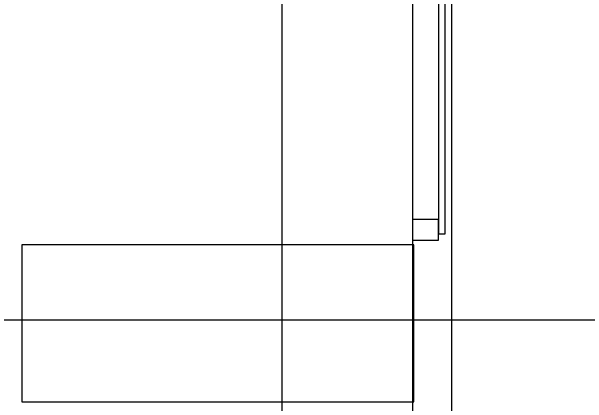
# Model space of a CAD drawing. Extents: x -264205 to -263659, y -1242401 to -1241986.
# Drawn here: x -263796.578 to -263794.373, y -1242140.201 to -1242138.702 of the extents above; entities that cross this region are included whole.
import ezdxf

# ---------------------------------------------------------------- set-up
doc = ezdxf.new("R2010")
doc.units = 0
for name, color, linetype in [('HESCON_OSI_STAVBY_KFA', 7, 'Continuous'), ('PROJEKT_OBRUBNIKY_KOMUNIKACIE', 7, 'Continuous'), ('SITUACIA_DSP_2D', 7, 'Continuous')]:
    doc.layers.add(name, color=color, linetype=linetype)

msp = doc.modelspace()

# ---------------------------------------------------------------- linework, layer by layer
at = {"layer": 'HESCON_OSI_STAVBY_KFA'}
for p, q in [((-263795.5428, -1242083.2372), (-263795.5428, -1242246.7072)), ((-263792.6528, -1242139.8822), (-263909.3428, -1242139.8822))]:
    msp.add_line(p, q, dxfattribs=at)
at = {"layer": 'PROJEKT_OBRUBNIKY_KOMUNIKACIE'}
msp.add_lwpolyline([(-263794.8928, -1242227.3822), (-263808.9678, -1242241.4572), (-263894.9678, -1242241.4572), (-263909.0427, -1242227.3822), (-263909.0427, -1242196.3327), (-263914.1428, -1242196.3327), (-263914.1428, -1242132.4327), (-263909.0427, -1242132.4327), (-263909.0427, -1242101.3822), (-263894.9678, -1242087.3072), (-263808.9678, -1242087.3072), (-263794.8928, -1242101.3822), (-263794.8928, -1242227.3822)], dxfattribs=at)
at = {"layer": 'SITUACIA_DSP_2D'}
for p, q in [((-263794.8928, -1242101.3822), (-263794.8928, -1242227.3822)), ((-263795.0428, -1242101.7691), (-263795.0428, -1242226.9954)), ((-263794.9427, -1242137.4523), (-263794.9427, -1242139.5523)), ((-263794.9177, -1242139.5523), (-263794.9177, -1242137.4523)), ((-263794.9427, -1242139.4973), (-263795.0427, -1242139.4973)), ((-263795.0427, -1242139.4973), (-263795.0427, -1242139.5773)), ((-263794.9427, -1242139.5373), (-263794.9427, -1242139.4973)), ((-263794.9427, -1242139.5773), (-263794.9427, -1242139.5373)), ((-263794.9427, -1242139.5523), (-263794.9177, -1242139.5523)), ((-263795.0427, -1242139.5773), (-263794.9427, -1242139.5773)), ((-263795.0378, -1242139.5948), (-263796.5378, -1242139.5948)), ((-263796.5378, -1242139.5948), (-263796.5378, -1242140.1948)), ((-263795.0378, -1242140.1948), (-263795.0378, -1242139.5948)), ((-263796.5378, -1242140.1948), (-263795.0378, -1242140.1948))]:
    msp.add_line(p, q, dxfattribs=at)

doc.saveas('drawing.dxf')
